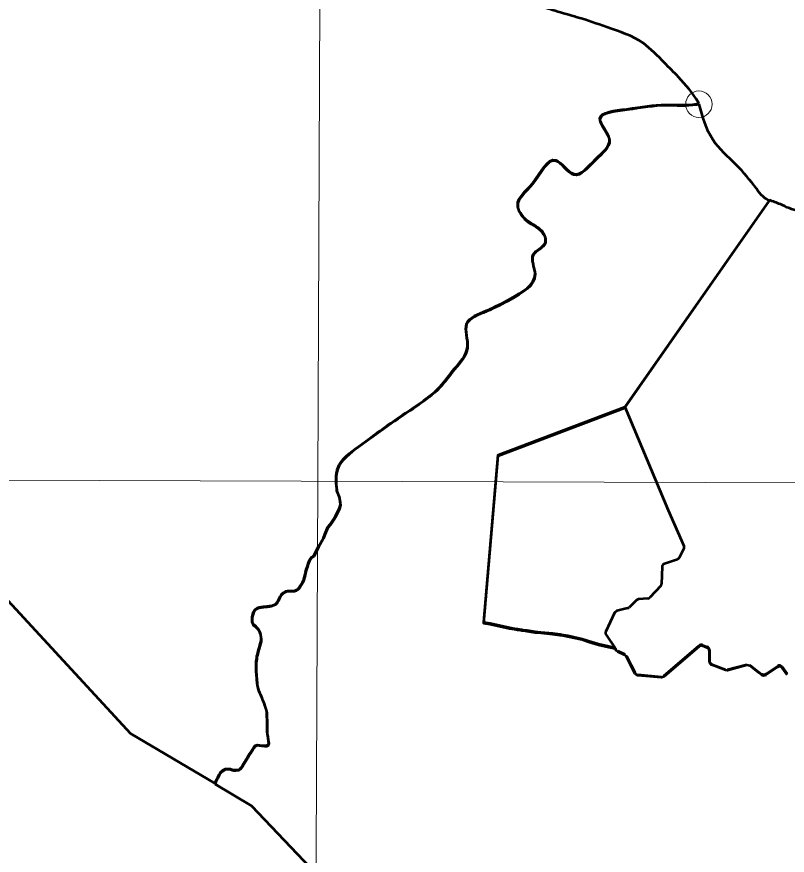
# Model space of a CAD drawing. Extents: x 553962 to 842807, y 8883888 to 9032388.
# Drawn here: x 806917 to 809243, y 9014591 to 9017123 of the extents above; entities that cross this region are included whole.
import ezdxf

# ---------------------------------------------------------------- set-up
doc = ezdxf.new("R2010")
doc.units = 0
doc.header["$LTSCALE"] = 160
doc.header["$PDMODE"] = 32
doc.header["$PDSIZE"] = 80
doc.layers.add('60', color=7, linetype='Continuous', lineweight=13)

msp = doc.modelspace()

# ---------------------------------------------------------------- linework, layer by layer
at = {"layer": '60'}
for p, q in [((808977.2, 9016861.5), (808976.6, 9016858.7)), ((808976.6, 9016858.7), (808977.2, 9016858.9)), ((797891.3, 9015756.1), (834659.9, 9015623.6))]:
    msp.add_line(p, q, dxfattribs=at)
at = {"layer": '60', "lineweight": 53}
for p, q in [((807880.7, 9015710.5), (807881.2, 9015710.6)), ((808931, 9015516.9), (808917.3, 9015489)), ((808911.5, 9015484), (808872.3, 9015470.9)), ((808865.5, 9015461.7), (808864, 9015410.6)), ((808865.5, 9015461.7), (808864, 9015410.6)), ((808861.2, 9015404), (808828.2, 9015369.4)), ((808861.2, 9015404), (808828.2, 9015369.4)), ((808788.1, 9015361), (808765.9, 9015339.2)), ((808821.9, 9015366.3), (808794.2, 9015363.8)), ((808761.3, 9015336.6), (808728.6, 9015328.7)), ((808721.9, 9015323.2), (808695.3, 9015266.6)), ((808696.1, 9015256.7), (808727.2, 9015211.3)), ((808696.1, 9015256.7), (808723.8, 9015216.4)), ((808987.8, 9015225.7), (809002, 9015220.2)), ((808731.4, 9015207.8), (808753.3, 9015198)), ((808870.8, 9015132.4), (808977.6, 9015224)), ((809002, 9015217.6), (808987.8, 9015223.1)), ((809008.4, 9015210.9), (809008.4, 9015177.6)), ((809008.4, 9015175), (809008.4, 9015208.3)), ((809014.8, 9015168.3), (809056.5, 9015152.1)), ((809062.7, 9015151.8), (809121.3, 9015167.2)), ((809179.4, 9015138.6), (809214.4, 9015161.8)), ((809214.4, 9015159.2), (809179.4, 9015136)), ((809228, 9015159.4), (809243.3, 9015138.6)), ((809243.3, 9015136), (809228, 9015156.8)), ((808791.7, 9015136.2), (808863.4, 9015130)), ((807518, 9014812.2), (807515.6, 9014805))]:
    msp.add_line(p, q, dxfattribs=at)
at = {"layer": '60'}
for points in [[(807859, 9023695.8), (807825.4, 9015720.3), (807793.7, 9008559.4)], [(809187.6, 9016567.2), (809188.4, 9016568.3), (809188.8, 9016569.3)], [(805939, 9015698.5), (806709.3, 9015554.4), (807259.9, 9014958.3), (807515.6, 9014807.6)], [(807515.6, 9014807.6), (807625.1, 9014740.5), (808178.2, 9014159.6), (808663, 9013964.7), (808733.5, 9013946.8), (808807.5, 9013941.2), (808889.7, 9013945.1), (808941.4, 9013950.6), (809001.5, 9013958.3), (809059.4, 9013966.1), (809097.7, 9013971.7), (809151.8, 9013980.8), (809202.2, 9013990.8), (809260.4, 9014004.8), (809324.9, 9014024.7), (809391.6, 9014051.6), (809431.2, 9014071.8), (809524.1, 9014130.6), (809755.2, 9013911.2), (810274.1, 9013689.6)]]:
    msp.add_lwpolyline(points, dxfattribs=at)
at = {"layer": '60', "lineweight": 53}
for points in [[(808428.8, 9015270.8), (808419.2, 9015272.2), (808404.2, 9015275), (808346.1, 9015287.7), (808326.6, 9015291), (808326.8, 9015291.9), (808370.7, 9015797.3), (808752.9, 9015942.2), (809188.4, 9016565.7), (809188.8, 9016566.7)], [(809188.4, 9016568.3), (808752.9, 9015944.8), (808883.8, 9015632.8)], [(808326.8, 9015294.5), (808370.7, 9015800), (808752.9, 9015944.8)], [(808752.9, 9015944.8), (808883.8, 9015632.8), (808931.5, 9015524.7)], [(807881.2, 9015710.6), (807883, 9015694.7), (807883.2, 9015688.8), (807891.1, 9015669.2), (807893.5, 9015656.3), (807893.7, 9015647.7), (807891.2, 9015637.1), (807878, 9015609.9), (807863.7, 9015588.8), (807856.4, 9015579.5), (807846.5, 9015558), (807842.7, 9015547.1), (807827.4, 9015520.2)], [(807842.7, 9015549.7), (807846.5, 9015560.6), (807856.4, 9015582.2), (807863.7, 9015591.4), (807878, 9015612.5), (807891.2, 9015639.7), (807893.7, 9015650.3), (807893.5, 9015658.9), (807891.1, 9015671.8), (807883.2, 9015691.5), (807883, 9015697.3), (807881.2, 9015713.2), (807880.7, 9015713.1)], [(805939, 9015698.5), (806709.3, 9015554.4), (807259.9, 9014958.3), (807515.6, 9014807.6), (807518, 9014814.8)], [(808883.8, 9015632.8), (808931.5, 9015524.7), (808931, 9015516.9), (808917.3, 9015489), (808911.5, 9015484), (808872.3, 9015470.9)], [(807666.6, 9015342.4), (807672.9, 9015342.9), (807679.6, 9015343.6), (807684.6, 9015344.3), (807698.2, 9015349.3), (807702.7, 9015355), (807706.7, 9015361.5), (807708.5, 9015366.5), (807712, 9015372), (807715.6, 9015379.2), (807721.6, 9015384.7), (807727.6, 9015387.9), (807734.6, 9015389.6), (807755.7, 9015389.5), (807761.7, 9015391.9), (807765.8, 9015394.8), (807769, 9015398.9), (807772.5, 9015403.9), (807775.5, 9015408.6), (807779.8, 9015414.9), (807783.1, 9015423.6), (807785.8, 9015432.5), (807787.2, 9015438.6), (807788.9, 9015445.4), (807790.7, 9015453.6), (807792.5, 9015459.1), (807794.3, 9015464.1), (807796.3, 9015472.1), (807798.3, 9015477.1), (807801.6, 9015484.1), (807806.9, 9015491.1), (807813.7, 9015496), (807827.4, 9015522.8), (807842.7, 9015549.7)], [(807827.4, 9015520.2), (807813.7, 9015493.4), (807806.9, 9015488.5), (807801.6, 9015481.5), (807798.3, 9015474.5), (807796.3, 9015469.5), (807794.3, 9015461.5), (807792.5, 9015456.5), (807790.7, 9015451), (807788.9, 9015442.8), (807787.2, 9015436), (807785.8, 9015429.8), (807783.1, 9015421), (807779.8, 9015412.3), (807775.5, 9015406), (807772.5, 9015401.3), (807769, 9015396.3), (807765.8, 9015392.2), (807761.7, 9015389.3), (807755.7, 9015386.9), (807734.6, 9015387), (807727.6, 9015385.3), (807721.6, 9015382.1), (807715.6, 9015376.6), (807712, 9015369.3), (807708.5, 9015363.9), (807706.7, 9015358.9), (807702.7, 9015352.4), (807698.2, 9015346.7), (807684.6, 9015341.7), (807679.6, 9015341), (807672.9, 9015340.3), (807666.6, 9015339.8)], [(808821.9, 9015366.3), (808794.2, 9015363.8), (808788.1, 9015361), (808765.9, 9015339.2)], [(807639.2, 9015149.7), (807639.3, 9015168.4), (807639.8, 9015175.4), (807640.3, 9015180.7), (807641.4, 9015185.9), (807641.9, 9015192.4), (807643.9, 9015197.2), (807644.2, 9015201.9), (807646.5, 9015211.2), (807648.3, 9015216.9), (807650.3, 9015225.2), (807652.1, 9015231.9), (807654.1, 9015238.9), (807654.2, 9015247.4), (807653.7, 9015252.9), (807652.5, 9015260.4), (807649.2, 9015267), (807647.5, 9015272.2), (807643, 9015277.8), (807637.3, 9015283.5), (807630.3, 9015288.6), (807627.6, 9015295.8), (807627.6, 9015302.1), (807627.9, 9015310.1), (807629.7, 9015318.8), (807631.8, 9015325.6), (807635.8, 9015333.1), (807642.3, 9015337.6), (807648.1, 9015340), (807654.6, 9015341), (807661.3, 9015341.5), (807666.6, 9015342.4)], [(807666.6, 9015339.8), (807661.3, 9015338.8), (807654.6, 9015338.4), (807648.1, 9015337.4), (807642.3, 9015334.9), (807635.8, 9015330.5), (807631.8, 9015323), (807629.7, 9015316.2), (807627.9, 9015307.5), (807627.6, 9015299.5), (807627.6, 9015293.2), (807630.3, 9015286), (807637.3, 9015280.9), (807643, 9015275.1), (807647.5, 9015269.6), (807649.2, 9015264.3), (807652.5, 9015257.8), (807653.7, 9015250.3), (807654.2, 9015244.8), (807654.1, 9015236.3), (807652.1, 9015229.3), (807650.3, 9015222.6), (807648.3, 9015214.3), (807646.5, 9015208.6), (807644.2, 9015199.3), (807643.9, 9015194.6), (807641.9, 9015189.8), (807641.4, 9015183.3), (807640.3, 9015178.1), (807639.8, 9015172.8), (807639.3, 9015165.8), (807639.2, 9015147.1)], [(808761.3, 9015336.6), (808728.6, 9015328.7), (808721.9, 9015323.2), (808695.3, 9015266.6)], [(808428.8, 9015273.5), (808419.2, 9015274.8), (808404.2, 9015277.6), (808346.1, 9015290.3), (808326.6, 9015293.6)], [(808442, 9015271.3), (808439.1, 9015272), (808428.8, 9015273.5)], [(808442, 9015268.7), (808439.1, 9015269.4), (808428.8, 9015270.8)], [(808457.6, 9015269.1), (808453.1, 9015269.8), (808444.4, 9015270.8), (808442, 9015271.3)], [(808457.6, 9015266.5), (808453.1, 9015267.2), (808444.4, 9015268.2), (808442, 9015268.7)], [(808498.8, 9015263.6), (808481.7, 9015265.3), (808457.6, 9015269.1)], [(808498.8, 9015261), (808481.7, 9015262.7), (808457.6, 9015266.5)], [(808561.3, 9015256.6), (808558, 9015257.2), (808535.3, 9015260), (808498.8, 9015263.6)], [(808561.3, 9015254), (808558, 9015254.6), (808535.3, 9015257.3), (808498.8, 9015261)], [(808643.3, 9015237.1), (808640.5, 9015238), (808624, 9015243.6), (808580.6, 9015253.3), (808561.3, 9015256.6)], [(808643.3, 9015234.5), (808640.5, 9015235.4), (808624, 9015241), (808580.6, 9015250.6), (808561.3, 9015254)], [(808723.8, 9015216.4), (808723.4, 9015216.5), (808705, 9015221.2), (808673.2, 9015227.9), (808643.3, 9015237.1)], [(808723.8, 9015213.8), (808723.4, 9015213.8), (808705, 9015218.6), (808673.2, 9015225.2), (808643.3, 9015234.5)], [(808977.6, 9015221.4), (808870.8, 9015129.8), (808863.4, 9015127.4), (808791.7, 9015133.6), (808783.6, 9015139.1), (808772.3, 9015162.1), (808758.2, 9015190.7), (808753.3, 9015195.4), (808731.4, 9015205.2), (808727.2, 9015208.7), (808723.7, 9015213.8), (808723.8, 9015213.8)], [(808758.2, 9015193.3), (808772.3, 9015164.7), (808783.6, 9015141.7)], [(807518, 9014814.8), (807520.6, 9014820.8), (807523.3, 9014825.8), (807528.1, 9014834.2), (807532.2, 9014841.2), (807539.2, 9014847.4), (807546.5, 9014851.9), (807551.7, 9014852.1), (807561.8, 9014851.3), (807567.2, 9014849.3), (807572.2, 9014848.5), (807577.8, 9014848.5), (807587, 9014849.4), (807591.3, 9014852.7), (807596.8, 9014858.9), (807599.3, 9014863.1), (807601.9, 9014868.4), (807606.9, 9014876.4), (807610.4, 9014881.6), (807614.2, 9014887.3), (807616.2, 9014892.3), (807619.3, 9014896.8), (807622.3, 9014900.8), (807625.8, 9014905.5), (807628.6, 9014909.8), (807632.4, 9014916.8), (807636.4, 9014922), (807642.7, 9014924.7), (807649.4, 9014923.4), (807656.7, 9014922.4), (807664.7, 9014921.8), (807670.4, 9014921.8), (807676.4, 9014925.1), (807677.5, 9014930.5), (807676.5, 9014935.6), (807675.3, 9014943.1), (807674.6, 9014951.1), (807674.1, 9014956.1), (807673.1, 9014962.1), (807672.9, 9014970.1), (807672.7, 9014978.6), (807672.8, 9015000.4), (807672.1, 9015009.1), (807671.8, 9015014.1), (807671.4, 9015023.9), (807669.4, 9015031.7), (807666.7, 9015040.7), (807665, 9015046.2), (807663.5, 9015051.5), (807660.5, 9015057.5), (807658.8, 9015062.2), (807655.1, 9015071.3), (807652.1, 9015076.5), (807650.4, 9015081.8), (807646.2, 9015090.8), (807645.2, 9015095.8), (807643.7, 9015102.9), (807642.8, 9015109.6), (807642.3, 9015114.9), (807641.8, 9015119.6), (807641.3, 9015126.6), (807640.6, 9015133.2), (807640.2, 9015139.4), (807639.7, 9015144.4), (807639.2, 9015149.7)], [(809164.3, 9015136.5), (809155.9, 9015142.9), (809130, 9015162.8), (809121.3, 9015164.6), (809062.7, 9015149.2), (809056.5, 9015149.5), (809014.8, 9015165.7)], [(809130, 9015165.5), (809155.9, 9015145.5), (809164.3, 9015139.1)], [(807639.2, 9015147.1), (807639.7, 9015141.8), (807640.2, 9015136.8), (807640.6, 9015130.5), (807641.3, 9015124), (807641.8, 9015117), (807642.3, 9015112.3), (807642.8, 9015107), (807643.7, 9015100.2), (807645.2, 9015093.2), (807646.2, 9015088.2), (807650.4, 9015079.2), (807652.1, 9015073.9), (807655.1, 9015068.7), (807658.8, 9015059.6), (807660.5, 9015054.9), (807663.5, 9015048.8), (807665, 9015043.6), (807666.7, 9015038.1), (807669.4, 9015029.1), (807671.4, 9015021.3), (807671.8, 9015011.5), (807672.1, 9015006.5), (807672.8, 9014997.8), (807672.7, 9014976), (807672.9, 9014967.5), (807673.1, 9014959.5), (807674.1, 9014953.5), (807674.6, 9014948.5), (807675.3, 9014940.5), (807676.5, 9014932.9), (807677.5, 9014927.9), (807676.4, 9014922.5), (807670.4, 9014919.2), (807664.7, 9014919.2), (807656.7, 9014919.8), (807649.4, 9014920.8), (807642.7, 9014922.1), (807636.4, 9014919.4), (807632.4, 9014914.2), (807628.6, 9014907.2), (807625.8, 9014902.9), (807622.3, 9014898.2), (807619.3, 9014894.2), (807616.2, 9014889.7), (807614.2, 9014884.7), (807610.4, 9014879), (807606.9, 9014873.7), (807601.9, 9014865.8), (807599.3, 9014860.5), (807596.8, 9014856.3), (807591.3, 9014850.1), (807587, 9014846.8), (807577.8, 9014845.9), (807572.2, 9014845.9), (807567.2, 9014846.7), (807561.8, 9014848.7), (807551.7, 9014849.5), (807546.5, 9014849.3), (807539.2, 9014844.8), (807532.2, 9014838.6), (807528.1, 9014831.6), (807523.3, 9014823.1), (807520.6, 9014818.1), (807518, 9014812.2)], [(807515.6, 9014805), (807625.1, 9014740.5), (808178.2, 9014159.6), (808178.2, 9014163.3)]]:
    msp.add_lwpolyline(points, dxfattribs=at)
at = {"layer": '60', "lineweight": 35}
for points in [[(805939, 9015698.5), (806709.3, 9015554.4), (807259.9, 9014958.3), (807505.2, 9014813.8)], [(807515.6, 9014807.6), (807625.1, 9014740.5), (808178.2, 9014159.6), (808663, 9013964.7), (808733.5, 9013946.8), (808807.5, 9013941.2), (808889.7, 9013945.1), (808941.4, 9013950.6), (809001.5, 9013958.3), (809059.4, 9013966.1), (809097.7, 9013971.7), (809151.8, 9013980.8), (809202.2, 9013990.8), (809260.4, 9014004.8), (809324.9, 9014024.7), (809391.6, 9014051.6), (809431.2, 9014071.8), (809524.1, 9014130.6), (809755.2, 9013911.2), (810274.1, 9013689.6)]]:
    msp.add_lwpolyline(points, dxfattribs=at)
at = {"layer": '60', "lineweight": 53}
for centre, radius, start, end in [((808875.5, 9015461.4), 10, 108.435, 178.2951), ((808875.5, 9015461.4), 10, 108.435, 178.2972), ((808854, 9015410.9), 10, 316.362, 358.2972), ((808821, 9015376.3), 10, 275.265, 316.362), ((808758.9, 9015346.3), 10, 283.5769, 314.5159), ((808758.9, 9015346.3), 10, 283.5769, 314.5159), ((808704.3, 9015262.3), 10, 154.8604, 214.4634), ((808984.1, 9015216.4), 10, 68.8857, 130.6118), ((808984.1, 9015213.8), 10, 68.8857, 130.6118), ((808998.4, 9015210.9), 10, 0, 68.8857), ((808998.4, 9015208.3), 10, 0, 68.8857), ((809018.4, 9015177.6), 10, 180, 248.8147), ((809018.4, 9015175), 10, 180, 248.8147), ((809219.9, 9015153.5), 10, 36.4557, 123.5827), ((809219.9, 9015150.9), 10, 36.4557, 123.5827), ((809172.2, 9015149.4), 13, 232.4737, 303.5815), ((809172.2, 9015146.8), 13, 232.4737, 303.5815)]:
    msp.add_arc(centre, radius, start, end, dxfattribs=at)
for points in [[(808977.2, 9016861.5), (808974.8, 9016865.3), (808915.3, 9016940.6), (808872.3, 9016984), (808808.9, 9017042.7), (808698.4, 9017091.5), (808609.4, 9017121.1), (808542.1, 9017140.5), (808478.5, 9017161.1), (808381.8, 9017184.4), (808291.5, 9017192.4), (808178.2, 9017197.9), (808122, 9017184.2), (808006.1, 9017169.4), (807909.4, 9017183.8), (807836.9, 9017212.1), (807769.7, 9017254.3), (807743.1, 9017274.8), (807696.3, 9017333.4), (807680.1, 9017399.6), (807664, 9017473.5), (807641.4, 9017535.9), (807591, 9017623.8), (807570.8, 9017659.5), (807529.1, 9017722), (807500.1, 9017778.1), (807471.3, 9017855.8), (807409.3, 9017928.5), (807392.8, 9017934.9), (807319.4, 9018017.9), (807256.1, 9018083), (807194, 9018143), (807120.6, 9018215.8), (807052, 9018254.2), (806958.1, 9018309.3)], [(807880.7, 9015713.1), (807885.9, 9015760.1), (807948.6, 9015825.4), (808034.8, 9015888.1), (808126.3, 9015950.8), (808194.2, 9016005.7), (808238.6, 9016060.5), (808277.8, 9016125.9), (808275.2, 9016196.4), (808335.3, 9016235.6), (808408.4, 9016272.2), (808481.6, 9016347.9), (808476.3, 9016405.4), (808512.9, 9016442), (808507.7, 9016468.1), (808455.4, 9016509.9), (808429.3, 9016554.3), (808473.7, 9016619.6), (808544.3, 9016690.2), (808599.1, 9016648.4), (808664.4, 9016692.8), (808706.2, 9016752.9), (808677.5, 9016815.6), (808758.5, 9016844.3), (808876.1, 9016857.4), (808970.1, 9016860), (808977.2, 9016861.5)], [(808977.2, 9016858.9), (808970.1, 9016857.4), (808876.1, 9016854.8), (808758.5, 9016841.7), (808677.5, 9016813), (808706.2, 9016750.2), (808664.4, 9016690.2), (808599.1, 9016645.7), (808544.3, 9016687.6), (808473.7, 9016617), (808429.3, 9016551.7), (808455.4, 9016507.3), (808507.7, 9016465.5), (808512.9, 9016439.4), (808476.3, 9016402.8), (808481.6, 9016345.3), (808408.4, 9016269.5), (808335.3, 9016233), (808275.2, 9016193.8), (808277.8, 9016123.2), (808238.6, 9016057.9), (808194.2, 9016003.1), (808126.3, 9015948.2), (808034.8, 9015885.5), (807948.6, 9015822.8), (807885.9, 9015757.5), (807880.7, 9015710.5)], [(809188.8, 9016566.7), (809170.5, 9016579.6), (809150.3, 9016603.8), (809089.6, 9016675.3), (809018.7, 9016751.8), (808977.2, 9016858.9)], [(809919.6, 9016614.7), (809817.8, 9016636.7), (809703.3, 9016657.5), (809615.4, 9016651.6), (809427.8, 9016582.4), (809386.9, 9016558.4), (809323.1, 9016543.4), (809277.3, 9016537.2), (809222.6, 9016556.5), (809188.8, 9016569.3)]]:
    msp.add_spline(points, degree=3, dxfattribs=at)
at = {"layer": '60'}
for points in [[(806958.1, 9018309.3), (807052, 9018254.2), (807120.6, 9018215.8), (807194, 9018143), (807256.1, 9018083), (807319.4, 9018017.9), (807392.8, 9017934.9), (807409.3, 9017928.5), (807471.3, 9017855.8), (807500.1, 9017778.1), (807529.1, 9017722), (807570.8, 9017659.5), (807591, 9017623.8), (807641.4, 9017535.9), (807664, 9017473.5), (807680.1, 9017399.6), (807696.3, 9017333.4), (807743.1, 9017274.8), (807769.7, 9017254.3), (807836.9, 9017212.1), (807909.4, 9017183.8), (808006.1, 9017169.4), (808122, 9017184.2), (808178.2, 9017197.9), (808291.5, 9017192.4), (808381.8, 9017184.4), (808478.5, 9017161.1), (808542.1, 9017140.5), (808609.4, 9017121.1), (808698.4, 9017091.5), (808808.9, 9017042.7), (808872.3, 9016984), (808915.3, 9016940.6), (808974.8, 9016865.3), (808977.2, 9016861.5)], [(808977.2, 9016858.9), (809018.7, 9016751.8), (809089.6, 9016675.3), (809150.3, 9016603.8), (809170.5, 9016579.6), (809187.6, 9016567.2)], [(809188.8, 9016569.3), (809222.6, 9016556.5), (809277.3, 9016537.2), (809323.1, 9016543.4), (809386.9, 9016558.4), (809427.8, 9016582.4), (809615.4, 9016651.6), (809703.3, 9016657.5), (809817.8, 9016636.7), (809919.6, 9016614.7)]]:
    msp.add_spline(points, degree=3, dxfattribs=at)
msp.add_point((808976.6, 9016858.7), dxfattribs=at)

doc.saveas('drawing.dxf')
